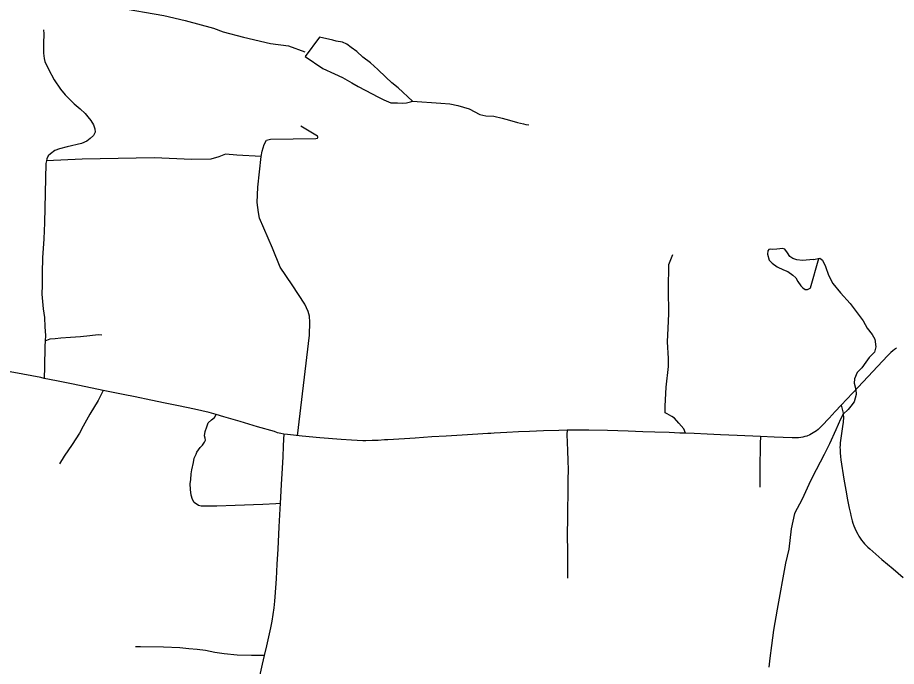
# Model space of a CAD drawing. Extents: x -19 to 366, y -4 to 359.
# Drawn here: x 140.343 to 141.603, y 190.286 to 191.218 of the extents above; entities that cross this region are included whole.
import ezdxf

# ---------------------------------------------------------------- set-up
doc = ezdxf.new("R2010")
doc.units = 0
for name, color, linetype in [('R_ROW', 7, 'Continuous'), ('R_ROW Annot', 7, 'Continuous'), ('R_Temp Easement', 7, 'Continuous'), ('Sheet Fence', 7, 'Continuous'), ('T_Indications', 7, 'Continuous')]:
    doc.layers.add(name, color=color, linetype=linetype)

msp = doc.modelspace()

# ---------------------------------------------------------------- linework, layer by layer
at = {"layer": 'R_ROW'}
for points in [[(140.384, 191.0122), (140.383, 191.0084), (140.381, 190.9233), (140.3804, 190.9002), (140.3782, 190.873), (140.3778, 190.8511), (140.3779, 190.8336), (140.3776, 190.8207), (140.3792, 190.7996), (140.381, 190.7871), (140.3818, 190.7739), (140.3826, 190.7615), (140.3821, 190.7536)], [(140.7443, 190.6175), (140.7613, 190.7618), (140.762, 190.7803), (140.7613, 190.789), (140.7594, 190.796), (140.7546, 190.8063), (140.7364, 190.8342), (140.7194, 190.8595), (140.7085, 190.8867), (140.6896, 190.9296), (140.688, 190.9379), (140.6864, 190.9524), (140.6874, 190.9741), (140.692, 191.0181)], [(140.3821, 190.7536), (140.3848, 190.7548), (140.3893, 190.7567), (140.3963, 190.7573), (140.4045, 190.7578), (140.4185, 190.7588), (140.4329, 190.7601), (140.4464, 190.7614), (140.458, 190.7626), (140.4636, 190.7625)], [(140.3821, 190.7536), (140.3816, 190.7457), (140.3812, 190.7165), (140.3808, 190.6999)], [(141.6034, 190.7434), (141.6006, 190.7414), (141.5979, 190.7393), (141.5953, 190.7371), (141.5928, 190.7347), (141.5904, 190.7323), (141.5695, 190.7097), (141.5483, 190.687), (141.5323, 190.6702), (141.5241, 190.6614)], [(140.3808, 190.6999), (140.376, 190.7009), (140.3502, 190.706), (140.3318, 190.7091), (140.3266, 190.7098), (140.3154, 190.711), (140.3043, 190.712), (140.2849, 190.7132), (140.2811, 190.7135)], [(140.4654, 190.6826), (140.4406, 190.6877), (140.4201, 190.6919), (140.3983, 190.6963), (140.3808, 190.6999)], [(140.4654, 190.6826), (140.4583, 190.668), (140.4462, 190.6484), (140.4368, 190.6311), (140.4315, 190.621), (140.4208, 190.6048), (140.4092, 190.588), (140.4027, 190.5773)], [(140.6273, 190.6479), (140.6175, 190.6508), (140.5963, 190.6558), (140.5735, 190.6604), (140.5545, 190.6644), (140.5336, 190.6687), (140.5111, 190.6733), (140.494, 190.6768), (140.4654, 190.6826)], [(141.5241, 190.6614), (141.5154, 190.6521), (141.5066, 190.6425), (141.4962, 190.6319), (141.4949, 190.6304), (141.4929, 190.6284), (141.4908, 190.6265), (141.4886, 190.6247), (141.4864, 190.623), (141.484, 190.6215), (141.4815, 190.6201), (141.479, 190.6188), (141.4748, 190.6171), (141.4718, 190.6163), (141.4689, 190.6156), (141.4659, 190.6151), (141.4629, 190.6147), (141.4598, 190.6145), (141.4568, 190.6144), (141.4538, 190.6144), (141.428, 190.6156), (141.4082, 190.6165)], [(141.5241, 190.6614), (141.5266, 190.6497), (141.5269, 190.6471), (141.5271, 190.6445), (141.5271, 190.6419), (141.527, 190.6393), (141.5267, 190.6367), (141.5264, 190.6341), (141.5231, 190.6109), (141.5227, 190.6074), (141.5223, 190.604), (141.5221, 190.6005), (141.5223, 190.5977), (141.5225, 190.5928), (141.523, 190.5879), (141.5236, 190.5829), (141.5279, 190.5551), (141.5316, 190.5342), (141.5327, 190.5279), (141.534, 190.5206), (141.5355, 190.5134), (141.5371, 190.5061), (141.5377, 190.5029), (141.5386, 190.4992), (141.5396, 190.4956), (141.5408, 190.492), (141.5421, 190.4884), (141.5435, 190.4849), (141.5451, 190.4815), (141.5477, 190.4764), (141.5494, 190.4734), (141.5513, 190.4705), (141.5532, 190.4677), (141.5554, 190.465), (141.5576, 190.4623), (141.5599, 190.4598), (141.5624, 190.4574), (141.5649, 190.455), (141.5824, 190.4401), (141.5986, 190.4265), (141.6129, 190.414)], [(140.7191, 190.5202), (140.7129, 190.5199), (140.6944, 190.5187), (140.6549, 190.5173), (140.6282, 190.5163), (140.606, 190.5165), (140.6023, 190.5174), (140.5958, 190.5217), (140.5935, 190.5258), (140.5918, 190.532), (140.5907, 190.5403), (140.5904, 190.5483), (140.5909, 190.5548), (140.5917, 190.563), (140.5926, 190.5686), (140.5949, 190.579), (140.596, 190.5853), (140.5986, 190.5912), (140.5996, 190.5938), (140.6044, 190.6004), (140.6079, 190.6039), (140.6108, 190.6081), (140.612, 190.6114), (140.6119, 190.6142), (140.6105, 190.6176), (140.6118, 190.6237), (140.6142, 190.6304), (140.6162, 190.6359), (140.6208, 190.6403), (140.6252, 190.6435), (140.6273, 190.6479)], [(140.7247, 190.6199), (140.7203, 190.6207), (140.7155, 190.6219), (140.7109, 190.6234), (140.6869, 190.6304), (140.6619, 190.638), (140.6386, 190.6447), (140.6273, 190.6479)], [(140.7247, 190.6199), (140.7241, 190.6125), (140.7236, 190.6027), (140.7229, 190.5873), (140.7219, 190.5712), (140.7205, 190.5476), (140.7191, 190.5202)], [(141.0215, 190.6208), (141.017, 190.6205), (141.003, 190.6197), (140.9804, 190.6185), (140.9576, 190.6171), (140.9368, 190.6158), (140.9131, 190.6142), (140.8977, 190.6133), (140.8738, 190.6118), (140.8689, 190.6115), (140.8599, 190.6109), (140.851, 190.6106), (140.842, 190.6104), (140.8377, 190.6104), (140.8296, 190.6105), (140.8214, 190.611), (140.8069, 190.6121), (140.7763, 190.6144), (140.7506, 190.6167), (140.7299, 190.6192), (140.7247, 190.6199)], [(141.1307, 190.6254), (141.1188, 190.6252), (141.0972, 190.6246), (141.077, 190.6237), (141.0613, 190.623), (141.0443, 190.6221), (141.026, 190.6211), (141.0215, 190.6208)], [(141.1307, 190.6254), (141.1305, 190.6194), (141.1308, 190.608), (141.1312, 190.5961), (141.1318, 190.5817), (141.1322, 190.5692), (141.132, 190.5541), (141.1319, 190.5295), (141.1316, 190.5171), (141.1312, 190.5002), (141.1309, 190.475), (141.1312, 190.4516), (141.1312, 190.4214), (141.1313, 190.413)], [(141.3005, 190.621), (141.2925, 190.6214), (141.277, 190.622), (141.2567, 190.6228), (141.2394, 190.6233), (141.2186, 190.624), (141.1888, 190.6251), (141.1621, 190.6254), (141.1397, 190.6255), (141.1307, 190.6254)], [(141.4082, 190.6165), (141.3747, 190.6179), (141.3509, 190.619), (141.3319, 190.6197), (141.3133, 190.6205), (141.3005, 190.621)], [(141.4082, 190.6165), (141.4077, 190.6064), (141.4078, 190.5951), (141.4073, 190.5804), (141.4075, 190.559), (141.4071, 190.5436)], [(140.7191, 190.5202), (140.7187, 190.5126), (140.7175, 190.4869), (140.7158, 190.4546), (140.7147, 190.433), (140.7135, 190.4121), (140.7118, 190.3863), (140.7112, 190.3803), (140.7102, 190.3705), (140.7088, 190.3608), (140.7072, 190.3512), (140.7054, 190.3416), (140.6997, 190.3161), (140.6965, 190.3023)], [(140.6965, 190.3023), (140.6783, 190.302), (140.6575, 190.3025), (140.6391, 190.3044), (140.6257, 190.3062), (140.612, 190.3091), (140.6004, 190.3105), (140.5883, 190.3118), (140.5753, 190.313), (140.5517, 190.314), (140.5191, 190.3144), (140.5118, 190.3147)], [(140.6965, 190.3023), (140.6935, 190.2897), (140.6885, 190.2682), (140.6841, 190.2495), (140.6826, 190.2429), (140.6802, 190.2329), (140.6777, 190.2229), (140.6721, 190.2002), (140.671, 190.1964), (140.6692, 190.1893), (140.6677, 190.182), (140.6664, 190.1747), (140.6655, 190.1673), (140.665, 190.1617)]]:
    msp.add_lwpolyline(points, dxfattribs=at)
at = {"layer": 'R_ROW Annot'}
for points in [[(140.38, 191.2003), (140.3802, 191.1941), (140.38, 191.1805), (140.38, 191.1665), (140.3806, 191.1587), (140.3818, 191.1544), (140.3871, 191.1434), (140.3949, 191.1281), (140.4043, 191.115), (140.411, 191.1069), (140.4237, 191.0937), (140.4322, 191.0868), (140.4396, 191.0801), (140.4436, 191.0753), (140.4478, 191.07), (140.4517, 191.0636), (140.4536, 191.0581), (140.4537, 191.0534), (140.4513, 191.0484), (140.4469, 191.0442), (140.4418, 191.0402), (140.4344, 191.0371), (140.4135, 191.032), (140.4026, 191.0291), (140.3962, 191.027), (140.3899, 191.0222), (140.3866, 191.0191), (140.3847, 191.0148), (140.384, 191.0122)], [(140.692, 191.0181), (140.6934, 191.026), (140.6961, 191.0355), (140.6997, 191.0416), (140.7053, 191.043), (140.7705, 191.0442), (140.7728, 191.0445), (140.7735, 191.0454), (140.7734, 191.0465), (140.7727, 191.0475), (140.7487, 191.0617)], [(141.3005, 190.621), (141.2983, 190.6274), (141.2911, 190.6358), (141.2847, 190.6425), (141.2813, 190.6452), (141.2744, 190.6488), (141.2714, 190.6505), (141.2716, 190.6598), (141.2731, 190.687), (141.2762, 190.717), (141.2761, 190.7285), (141.2748, 190.7523), (141.2756, 190.7719), (141.2766, 190.7925), (141.2762, 190.8278), (141.2767, 190.8635), (141.2824, 190.8778)]]:
    msp.add_lwpolyline(points, dxfattribs=at)
at = {"layer": 'R_Temp Easement'}
for points in [[(140.4714, 191.2414), (140.4761, 191.2376), (140.4859, 191.2323), (140.5524, 191.2205), (140.5831, 191.2137), (140.6235, 191.2027), (140.6375, 191.1974), (140.6666, 191.1894), (140.7052, 191.1807), (140.7312, 191.1769), (140.7547, 191.1685)], [(140.7757, 191.1895), (140.755, 191.1616)], [(140.755, 191.1616), (140.7807, 191.1445), (140.7971, 191.1369), (140.8085, 191.1315), (140.8221, 191.124), (140.8313, 191.1187), (140.8414, 191.1135), (140.8602, 191.1033), (140.8678, 191.0996), (140.8781, 191.0955), (140.8874, 191.0951), (140.8949, 191.0947), (140.9006, 191.0953), (140.906, 191.0967), (140.909, 191.0975), (140.8884, 191.1168), (140.8795, 191.124), (140.871, 191.1321), (140.8595, 191.1431), (140.849, 191.1529), (140.8377, 191.161), (140.829, 191.1691), (140.8213, 191.1745), (140.815, 191.1794), (140.8085, 191.1825), (140.7998, 191.184), (140.795, 191.1851), (140.7757, 191.1895)], [(140.909, 191.0975), (140.9497, 191.095), (140.9624, 191.094), (140.974, 191.0914), (140.9903, 191.0866), (141.0058, 191.0786), (141.0142, 191.0767), (141.0259, 191.0762), (141.0375, 191.0733), (141.0481, 191.0705), (141.0599, 191.067), (141.0683, 191.0651), (141.0717, 191.0644), (141.0758, 191.0637)], [(141.4843, 190.8705), (141.4685, 190.869), (141.4605, 190.8698), (141.4546, 190.8719), (141.4504, 190.8747), (141.4472, 190.8801), (141.443, 190.8853), (141.4394, 190.8862), (141.4358, 190.8856), (141.4316, 190.8851), (141.426, 190.885), (141.4227, 190.8854), (141.4203, 190.8846), (141.4187, 190.8827), (141.4182, 190.878), (141.4205, 190.8697), (141.4249, 190.865), (141.4322, 190.8597), (141.4414, 190.8557), (141.4475, 190.8534), (141.4546, 190.8482), (141.459, 190.8442), (141.462, 190.8387), (141.4659, 190.8327), (141.4692, 190.8296), (141.4724, 190.8276), (141.4758, 190.8275), (141.4796, 190.8295), (141.4799, 190.83)], [(141.4843, 190.8705), (141.4933, 190.8722), (141.4972, 190.8693), (141.5017, 190.8605), (141.506, 190.8479), (141.5121, 190.8359), (141.5228, 190.8228), (141.5369, 190.8074), (141.5556, 190.7826), (141.5612, 190.7717), (141.5686, 190.7626), (141.5721, 190.7559), (141.5739, 190.7449), (141.5718, 190.7376), (141.5642, 190.7297), (141.5593, 190.7231), (141.5534, 190.7152), (141.5471, 190.7081), (141.543, 190.6993), (141.5428, 190.6932), (141.5451, 190.684), (141.5456, 190.6769), (141.5424, 190.6664), (141.5379, 190.6599), (141.5338, 190.6554), (141.527, 190.6483), (141.523, 190.6412), (141.5165, 190.6259), (141.5074, 190.6059), (141.4994, 190.5904), (141.488, 190.5685), (141.4799, 190.5528), (141.468, 190.5265), (141.457, 190.5058), (141.4522, 190.4837), (141.4489, 190.4546), (141.4439, 190.4344), (141.432, 190.3687), (141.4268, 190.3386), (141.4239, 190.3164), (141.4215, 190.2985), (141.4203, 190.2856)], [(141.4799, 190.83), (141.4919, 190.872)]]:
    msp.add_lwpolyline(points, dxfattribs=at)
at = {"layer": 'Sheet Fence'}
for points in [[(146.7783, 1.697), (146.5788, 10.3131), (146.3785, 18.9294), (146.1776, 27.5458), (145.9759, 36.1624), (145.7736, 44.7791), (145.5705, 53.396), (145.3668, 62.013), (145.1624, 70.6301), (144.9572, 79.2474), (144.7514, 87.8648), (144.5449, 96.4823), (144.3377, 105.1), (144.1299, 113.7179), (143.9213, 122.3359), (143.712, 130.954), (143.5021, 139.5723), (143.2915, 148.1907), (143.0802, 156.8092), (142.8682, 165.4279), (142.6555, 174.0468), (142.4422, 182.6658), (142.2282, 191.2849), (142.0135, 199.9042), (141.7981, 208.5236), (141.582, 217.1432), (141.3653, 225.7629), (141.1479, 234.3828), (140.9298, 243.0028), (140.711, 251.623), (140.4916, 260.2433), (140.2715, 268.8638), (140.0508, 277.4844), (139.8293, 286.1051), (139.6072, 294.726), (139.3845, 303.3471), (139.161, 311.9683), (138.937, 320.5896), (138.7122, 329.2111), (138.4868, 337.8328), (138.2607, 346.4546)], [(0, 189.5162), (7.1121, 189.5206), (14.2243, 189.5339), (21.3364, 189.556), (28.4484, 189.5869), (35.5605, 189.6267), (42.6725, 189.6754), (49.7844, 189.7329), (56.8962, 189.7992), (64.0079, 189.8744), (71.1196, 189.9584), (78.2311, 190.0512), (85.3425, 190.1529), (92.4538, 190.2635), (99.5649, 190.3829), (106.6759, 190.5111), (113.7867, 190.6482), (120.8974, 190.7941), (128.0078, 190.9489), (135.1181, 191.1125), (142.2282, 191.2849), (149.338, 191.4662), (156.4476, 191.6563), (163.5569, 191.8553), (170.666, 192.0631), (177.7749, 192.2798), (184.8835, 192.5053), (191.9917, 192.7396), (199.0997, 192.9828), (206.2074, 193.2348), (213.3147, 193.4956), (220.4218, 193.7653), (227.5285, 194.0438), (234.6348, 194.3312), (241.7408, 194.6274), (248.8464, 194.9324), (255.9516, 195.2463), (263.0564, 195.569), (270.1608, 195.9005), (277.2648, 196.2409), (284.3683, 196.5901), (291.4715, 196.9481), (298.5741, 197.315), (305.6763, 197.6907), (312.7781, 198.0753), (319.8793, 198.4686), (326.9801, 198.8708), (334.0804, 199.2818), (341.1801, 199.7017)], [(0, 180.8999), (7.1228, 180.9044), (14.2457, 180.9176), (21.3685, 180.9397), (28.4912, 180.9706), (35.614, 181.0103), (42.7366, 181.0589), (49.8592, 181.1163), (56.9818, 181.1825), (64.1042, 181.2575), (71.2266, 181.3414), (78.3488, 181.4341), (85.4709, 181.5357), (92.5929, 181.646), (99.7147, 181.7652), (106.8364, 181.8933), (113.9579, 182.0301), (121.0793, 182.1758), (128.2005, 182.3303), (135.3214, 182.4936), (142.4422, 182.6658), (149.5627, 182.8468), (156.683, 183.0366), (163.8031, 183.2352), (170.9229, 183.4427), (178.0425, 183.659), (185.1617, 183.8841), (192.2807, 184.1181), (199.3994, 184.3608), (206.5178, 184.6124), (213.6359, 184.8728), (220.7537, 185.1421), (227.8711, 185.4201), (234.9881, 185.707), (242.1048, 186.0027), (249.2212, 186.3073), (256.3371, 186.6206), (263.4526, 186.9428), (270.5678, 187.2738), (277.6825, 187.6136), (284.7968, 187.9622), (291.9107, 188.3197), (299.0241, 188.6859), (306.1371, 189.061), (313.2495, 189.4449), (320.3615, 189.8377), (327.4731, 190.2392), (334.5841, 190.6495), (341.6946, 191.0687)]]:
    msp.add_spline(points, degree=3, dxfattribs=at)
at = {"layer": 'T_Indications'}
msp.add_lwpolyline([(140.692, 191.0181), (140.6573, 191.0203), (140.6409, 191.0217), (140.6312, 191.0177), (140.6196, 191.0145), (140.5925, 191.0142), (140.5387, 191.0163), (140.4354, 191.0146), (140.384, 191.0122)], dxfattribs=at)

doc.saveas('drawing.dxf')
